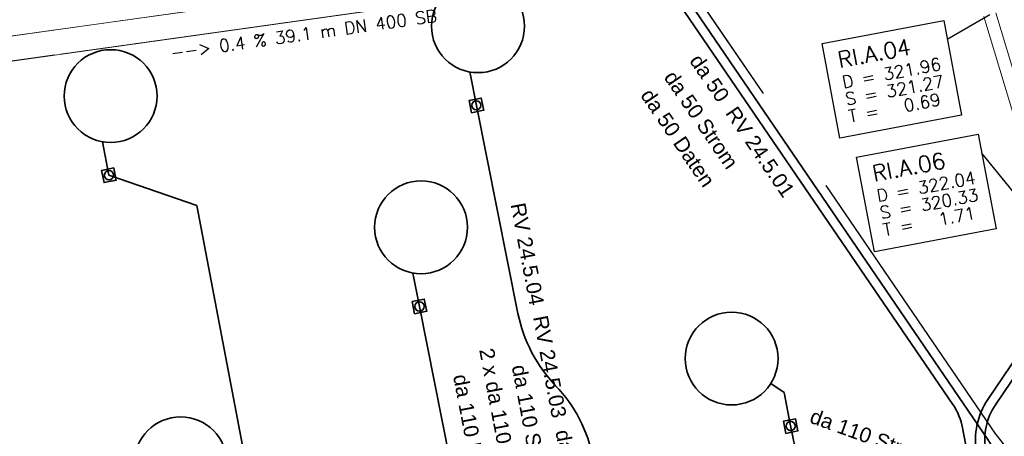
# Model space of a CAD drawing. Header units: metres. Extents: x -502 to 161, y -108 to 174.
# Tile 395 of 656: x -137.99 to -122.09, y -19.58 to -12.85. Entities that reach past the tile are written whole.
import ezdxf

# ---------------------------------------------------------------- set-up
doc = ezdxf.new("R2010")
doc.units = ezdxf.units.M
doc.header["$LTSCALE"] = 0.1
doc.linetypes.add('237', pattern=[93, 75, -18])
doc.linetypes.add('240', pattern=[101.6, 101.6, 0])
doc.layers.add('BRI31-005.05-5p02-Koordinierung Lageplan 4. BA ZOB West 2022-06-15', color=7, linetype='Continuous')
doc.layers.add('BRI32-005.03-5f06-Koordinierung Schemaplan 4 BA ZOB Teilbereich 2 Ost - Bahnhofsallee 2023-01-21', color=7, linetype='Continuous')
doc.styles.add('Arial', font='arial.ttf')
doc.styles.add('Txt', font='txt_____.ttf')

msp = doc.modelspace()

# ---------------------------------------------------------------- linework, layer by layer
at = {"layer": 'BRI31-005.05-5p02-Koordinierung Lageplan 4. BA ZOB West 2022-06-15', "color": 1, "linetype": 'Continuous', "lineweight": 25, "true_color": 0xff0000, "transparency": 33554687}
for p, q in [((-122.327, -12.77), (-123.015, -13.169)), ((-121.175, -16.586), (-122.457, -15.005))]:
    msp.add_line(p, q, dxfattribs=at)
at = {"layer": 'BRI31-005.05-5p02-Koordinierung Lageplan 4. BA ZOB West 2022-06-15', "color": 142, "linetype": 'Continuous', "lineweight": 35, "true_color": 0x0099cc, "transparency": 33554687}
for p, q in [((-136.659, -14.824), (-136.553, -15.363)), ((-135.135, -15.85), (-136.553, -15.363)), ((-133.538, -24.238), (-135.135, -15.85)), ((-131.644, -16.944), (-131.539, -17.483)), ((-130.311, -23.63), (-131.539, -17.483)), ((-125.65, -18.872), (-125.864, -18.728)), ((-125.65, -18.872), (-125.544, -19.412)), ((-124.907, -22.601), (-125.545, -19.408))]:
    msp.add_line(p, q, dxfattribs=at)
at = {"layer": 'BRI31-005.05-5p02-Koordinierung Lageplan 4. BA ZOB West 2022-06-15', "color": 7, "linetype": 'Continuous', "lineweight": 35, "transparency": 33554687, "flags": 128}
for points in [[(-122.056, -23.752), (-122.103, -23.506), (-122.103, -23.506, -0.071682), (-122.167, -22.081), (-122.167, -22.081), (-122.167, -22.081, 0.071682), (-122.231, -20.656), (-122.231, -20.656), (-122.39, -19.82), (-122.39, -19.82, -0.198163), (-122.237, -19.073), (-122.237, -19.073), (-117.855, -12.589), (-117.855, -12.589, 0.172278), (-117.687, -11.941), (-117.687, -11.941), (-117.989, -8.522, 0.44305), (-119.17, -7.627), (-119.418, -7.674)], [(-130.678, -9.014), (-130.432, -8.968, -0.305044), (-129.56, -9.341), (-122.923, -19.069), (-122.923, -19.069, -0.102973), (-122.767, -19.446), (-122.767, -19.446), (-122.526, -20.713, -0.071682), (-122.465, -22.052, 0.071682), (-122.397, -23.562), (-122.351, -23.808)], [(-122.203, -23.78), (-122.25, -23.534), (-122.25, -23.534, -0.071682), (-122.316, -22.067), (-122.316, -22.067, 0.071682), (-122.378, -20.685), (-122.538, -19.848, -0.198163), (-122.361, -18.989), (-118.275, -12.943, 0.292341), (-118.248, -11.866), (-118.504, -11.443)]]:
    msp.add_lwpolyline(points, format="xyb", dxfattribs=at)
at = {"layer": 'BRI31-005.05-5p02-Koordinierung Lageplan 4. BA ZOB West 2022-06-15', "color": 1, "linetype": '237', "lineweight": 25, "true_color": 0xff0000, "transparency": 33554687, "flags": 128}
msp.add_lwpolyline([(-130.734, -8.72), (-130.488, -8.673, -0.304126), (-129.31, -9.174), (-122.234, -19.547, 0.067892), (-121.706, -20.097), (-121.706, -20.097, -0.17986), (-121.291, -20.784), (-121.291, -20.784), (-121.046, -22.068), (-121.046, -22.068, 0.430355), (-120.19, -22.616), (-120.19, -22.616)], format="xyb", dxfattribs=at)
at = {"layer": 'BRI31-005.05-5p02-Koordinierung Lageplan 4. BA ZOB West 2022-06-15', "color": 3, "linetype": 'Continuous', "lineweight": 35, "true_color": 0x00ff00, "transparency": 33554687, "flags": 128}
msp.add_lwpolyline([(-121.622, -23.055), (-122.202, -20.008), (-122.202, -20.008, 0.102968), (-122.358, -19.632), (-122.358, -19.632), (-129.435, -9.257), (-129.435, -9.257, 0.304533), (-130.46, -8.82), (-130.46, -8.82), (-130.706, -8.867)], format="xyb", dxfattribs=at)
at = {"layer": 'BRI31-005.05-5p02-Koordinierung Lageplan 4. BA ZOB West 2022-06-15', "color": 7, "linetype": '240', "lineweight": 18, "transparency": 33554687, "flags": 128}
msp.add_lwpolyline([(-157.656, -16.26), (-120.58, -11.052), (-120.636, -10.656), (-157.712, -15.864)], dxfattribs=at)
at = {"layer": 'BRI31-005.05-5p02-Koordinierung Lageplan 4. BA ZOB West 2022-06-15', "color": 7, "linetype": 'Continuous', "lineweight": 18, "transparency": 33554687, "flags": 128}
for points in [[(-157.656, -16.26), (-120.58, -11.052), (-120.636, -10.656), (-157.712, -15.864)], [(-125.037, -13.237), (-123.072, -12.864), (-122.783, -14.391), (-124.748, -14.764), (-125.037, -13.237)], [(-124.479, -15.073), (-122.514, -14.7), (-122.225, -16.227), (-124.19, -16.6), (-124.479, -15.073)]]:
    msp.add_lwpolyline(points, dxfattribs=at)
at = {"layer": 'BRI31-005.05-5p02-Koordinierung Lageplan 4. BA ZOB West 2022-06-15', "color": 1, "linetype": 'Continuous', "lineweight": 25, "true_color": 0xff0000, "transparency": 33554687, "flags": 128}
for points in [[(-125.037, -13.237), (-123.072, -12.864), (-122.783, -14.391), (-124.748, -14.764), (-125.037, -13.237)], [(-124.479, -15.073), (-122.514, -14.7), (-122.225, -16.227), (-124.19, -16.6), (-124.479, -15.073)]]:
    msp.add_lwpolyline(points, dxfattribs=at)
at = {"layer": 'BRI31-005.05-5p02-Koordinierung Lageplan 4. BA ZOB West 2022-06-15', "color": 1, "linetype": 'Continuous', "lineweight": 18, "true_color": 0xff0000, "transparency": 33554687, "flags": 128}
msp.add_lwpolyline([(-122.423, -12.799), (-121.271, -16.615), (-121.079, -16.557), (-122.231, -12.741)], dxfattribs=at)
at = {"layer": 'BRI31-005.05-5p02-Koordinierung Lageplan 4. BA ZOB West 2022-06-15', "color": 142, "linetype": 'Continuous', "lineweight": 35, "true_color": 0x0099cc, "transparency": 33554687, "flags": 128}
msp.add_lwpolyline([(-128.11, -23.216), (-128.736, -19.933), (-128.736, -19.933, 0.144978), (-129.339, -18.764), (-129.339, -18.764, -0.142731), (-129.948, -17.596), (-130.62, -14.234), (-130.725, -13.694)], format="xyb", dxfattribs=at)
for points in [[(-130.502, -14.312), (-130.697, -14.353), (-130.738, -14.157), (-130.542, -14.116), (-130.501, -14.317)], [(-136.435, -15.441), (-136.631, -15.482), (-136.672, -15.286), (-136.476, -15.245), (-136.434, -15.446)], [(-131.421, -17.561), (-131.616, -17.602), (-131.657, -17.406), (-131.461, -17.365), (-131.42, -17.566)], [(-125.465, -19.298), (-125.426, -19.494), (-125.622, -19.534), (-125.661, -19.338), (-125.46, -19.297)]]:
    msp.add_lwpolyline(points, dxfattribs=at)
at = {"layer": 'BRI31-005.05-5p02-Koordinierung Lageplan 4. BA ZOB West 2022-06-15', "color": 142, "linetype": 'Continuous', "lineweight": 35, "true_color": 0x0099cc, "transparency": 33554687}
for centre, radius in [((-130.593, -12.956), 0.75), ((-136.526, -14.085), 0.75), ((-130.62, -14.234), 0.075), ((-136.553, -15.363), 0.075), ((-131.512, -16.205), 0.75), ((-131.539, -17.483), 0.075), ((-126.497, -18.325), 0.75), ((-135.397, -20.019), 0.75), ((-125.543, -19.416), 0.075)]:
    msp.add_circle(centre, radius, dxfattribs=at)
at = {"layer": 'BRI32-005.03-5f06-Koordinierung Schemaplan 4 BA ZOB Teilbereich 2 Ost - Bahnhofsallee 2023-01-21', "color": 1, "linetype": 'Continuous', "lineweight": 20, "true_color": 0xff0000, "transparency": 33554687}
for p, q in [((-122.327, -12.77), (-123.015, -13.169)), ((-121.175, -16.586), (-122.457, -15.005))]:
    msp.add_line(p, q, dxfattribs=at)
at = {"layer": 'BRI32-005.03-5f06-Koordinierung Schemaplan 4 BA ZOB Teilbereich 2 Ost - Bahnhofsallee 2023-01-21', "color": 7, "linetype": 'Continuous', "lineweight": 30, "transparency": 33554687, "flags": 128}
for points in [[(-122.056, -23.752), (-122.103, -23.506), (-122.103, -23.506, -0.071682), (-122.167, -22.081), (-122.167, -22.081), (-122.167, -22.081, 0.071682), (-122.231, -20.656), (-122.231, -20.656), (-122.39, -19.82), (-122.39, -19.82, -0.198163), (-122.237, -19.073), (-122.237, -19.073), (-117.855, -12.589), (-117.855, -12.589, 0.172278), (-117.687, -11.941), (-117.687, -11.941), (-117.989, -8.522, 0.44305), (-119.17, -7.627), (-119.418, -7.674)], [(-122.203, -23.78), (-122.25, -23.534), (-122.25, -23.534, -0.071682), (-122.316, -22.067), (-122.316, -22.067, 0.071682), (-122.378, -20.685), (-122.538, -19.848, -0.198163), (-122.361, -18.989), (-118.275, -12.943, 0.292341), (-118.248, -11.866), (-118.504, -11.443)]]:
    msp.add_lwpolyline(points, format="xyb", dxfattribs=at)
at = {"layer": 'BRI32-005.03-5f06-Koordinierung Schemaplan 4 BA ZOB Teilbereich 2 Ost - Bahnhofsallee 2023-01-21', "color": 1, "linetype": '237', "lineweight": 20, "true_color": 0xff0000, "transparency": 33554687, "flags": 128}
msp.add_lwpolyline([(-130.734, -8.72), (-130.488, -8.673, -0.304126), (-129.31, -9.174), (-122.234, -19.547, 0.067892), (-121.706, -20.097), (-121.706, -20.097, -0.17986), (-121.291, -20.784), (-121.291, -20.784), (-121.046, -22.068), (-121.046, -22.068, 0.430355), (-120.19, -22.616), (-120.19, -22.616)], format="xyb", dxfattribs=at)
at = {"layer": 'BRI32-005.03-5f06-Koordinierung Schemaplan 4 BA ZOB Teilbereich 2 Ost - Bahnhofsallee 2023-01-21', "color": 7, "linetype": '240', "lineweight": 13, "transparency": 33554687, "flags": 128}
msp.add_lwpolyline([(-157.656, -16.26), (-120.58, -11.052), (-120.636, -10.656), (-157.712, -15.864)], dxfattribs=at)
at = {"layer": 'BRI32-005.03-5f06-Koordinierung Schemaplan 4 BA ZOB Teilbereich 2 Ost - Bahnhofsallee 2023-01-21', "color": 7, "linetype": 'Continuous', "lineweight": 13, "transparency": 33554687, "flags": 128}
for points in [[(-157.656, -16.26), (-120.58, -11.052), (-120.636, -10.656), (-157.712, -15.864)], [(-125.037, -13.237), (-123.072, -12.864), (-122.783, -14.391), (-124.748, -14.764), (-125.037, -13.237)], [(-124.479, -15.073), (-122.514, -14.7), (-122.225, -16.227), (-124.19, -16.6), (-124.479, -15.073)]]:
    msp.add_lwpolyline(points, dxfattribs=at)
at = {"layer": 'BRI32-005.03-5f06-Koordinierung Schemaplan 4 BA ZOB Teilbereich 2 Ost - Bahnhofsallee 2023-01-21', "color": 1, "linetype": 'Continuous', "lineweight": 20, "true_color": 0xff0000, "transparency": 33554687, "flags": 128}
for points in [[(-125.037, -13.237), (-123.072, -12.864), (-122.783, -14.391), (-124.748, -14.764), (-125.037, -13.237)], [(-124.479, -15.073), (-122.514, -14.7), (-122.225, -16.227), (-124.19, -16.6), (-124.479, -15.073)]]:
    msp.add_lwpolyline(points, dxfattribs=at)
at = {"layer": 'BRI32-005.03-5f06-Koordinierung Schemaplan 4 BA ZOB Teilbereich 2 Ost - Bahnhofsallee 2023-01-21', "color": 1, "linetype": 'Continuous', "lineweight": 13, "true_color": 0xff0000, "transparency": 33554687, "flags": 128}
msp.add_lwpolyline([(-122.423, -12.799), (-121.271, -16.615), (-121.079, -16.557), (-122.231, -12.741)], dxfattribs=at)

# ---------------------------------------------------------------- texts
at = {"layer": 'BRI31-005.05-5p02-Koordinierung Lageplan 4. BA ZOB West 2022-06-15', "color": 7, "transparency": 33554687, "attachment_point": 1, "line_spacing_factor": 0.25}
for s, insert, char_height, rotation, style in [('--> 0.4 % 39.1 m DN 400 SB', (-135.569, -13.287), 0.2, 7.9959, 'Txt'), ('da 50 Strom', (-127.403, -13.646), 0.24, 304.2995, 'Arial'), ('da 50 Daten', (-127.781, -13.937), 0.24, 304.2995, 'Arial'), ('da 110 Strom', (-129.814, -18.406), 0.24, 280.774, 'Arial'), ('da 110 Daten', (-130.761, -18.56), 0.24, 280.774, 'Arial'), ('da 110 Strom', (-125.173, -19.13), 0.24, 340.1088, 'Arial')]:
    msp.add_mtext(s, dxfattribs=dict(at, insert=insert, char_height=char_height, rotation=rotation, style=style))
at = {"layer": 'BRI31-005.05-5p02-Koordinierung Lageplan 4. BA ZOB West 2022-06-15', "color": 1, "true_color": 0xff0000, "transparency": 33554687, "attachment_point": 1, "line_spacing_factor": 0.25}
for s, insert, char_height, rotation, style in [('RI.A.04', (-124.804, -13.377), 0.26, 10.737, 'Txt'), ('da 50', (-126.99, -13.379), 0.24, 304.2995, 'Arial'), ('D = 321.96', (-124.73, -13.764), 0.2, 10.737, 'Txt'), ('S = 321.27', (-124.678, -14.04), 0.2, 10.737, 'Txt'), ('T =   0.69', (-124.626, -14.315), 0.2, 10.737, 'Txt'), ('RV 24.5.01', (-126.409, -14.225), 0.24, 304.2995, 'Arial'), ('RI.A.06', (-124.246, -15.213), 0.26, 10.737, 'Txt'), ('D = 322.04', (-124.172, -15.6), 0.2, 10.737, 'Txt'), ('S = 320.33', (-124.12, -15.876), 0.2, 10.737, 'Txt'), ('RV 24.5.04', (-129.832, -15.79), 0.24, 280.6703, 'Arial'), ('T =   1.71', (-124.068, -16.151), 0.2, 10.737, 'Txt'), ('RV 24.5.03', (-129.47, -17.61), 0.24, 280.6703, 'Arial'), ('da 50', (-129.109, -19.457), 0.24, 280.6703, 'Arial')]:
    msp.add_mtext(s, dxfattribs=dict(at, insert=insert, char_height=char_height, rotation=rotation, style=style))
at = {"layer": 'BRI31-005.05-5p02-Koordinierung Lageplan 4. BA ZOB West 2022-06-15', "color": 190, "true_color": 0x7f00ff, "transparency": 33554687, "insert": (-130.339, -18.139), "char_height": 0.24, "attachment_point": 1, "rotation": 280.774, "line_spacing_factor": 0.25, "style": 'Arial'}
msp.add_mtext('2 x da 110 Licht', dxfattribs=at)

doc.saveas('drawing.dxf')
